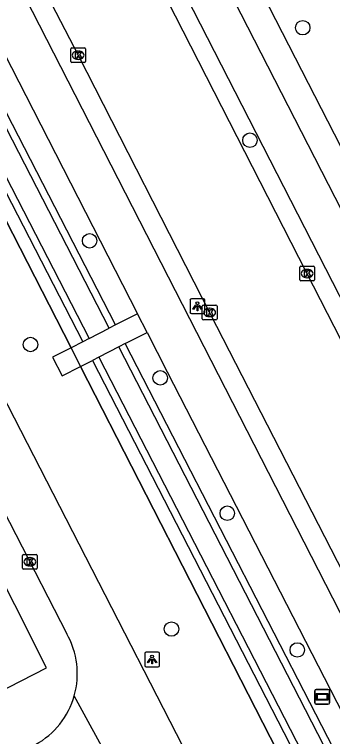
# Model space of a CAD drawing. Extents: x 158838 to 160074, y 386376 to 387776.
# Drawn here: x 159749.52 to 159770.98, y 387421.3 to 387470.11 of the extents above; entities that cross this region are included whole.
import ezdxf

# ---------------------------------------------------------------- set-up
doc = ezdxf.new("R2010")
doc.units = 0
for name, color, linetype in [('IMGEO_Berm_groen', 7, 'Continuous'), ('IMGEO_Boom', 7, 'Continuous'), ('IMGEO_Fietspad_open', 7, 'Continuous'), ('IMGEO_Groenvoorziening', 7, 'Continuous'), ('IMGEO_Hek', 7, 'Continuous'), ('IMGEO_Kolk', 7, 'Continuous'), ('IMGEO_Lichtpunt', 7, 'Continuous'), ('IMGEO_Rijbaan_lokaal_open', 7, 'Continuous'), ('IMGEO_Verklikker', 7, 'Continuous'), ('IMGEO_Voetpad_open', 7, 'Continuous'), ('IMGEO_Waterloop', 7, 'Continuous')]:
    doc.layers.add(name, color=color, linetype=linetype)

msp = doc.modelspace()

# ---------------------------------------------------------------- linework, layer by layer
at = {"layer": 'IMGEO_Berm_groen'}
for points in [[(159756.34, 387449.12), (159717.44, 387524.877), (159716.4, 387524.416), (159715.153, 387523.864), (159754.126, 387447.986)], [(159753.333, 387447.58), (159727.771, 387497.616)], [(159792.368, 387378.955), (159756.989, 387447.855)], [(159769.724, 387415.495), (159753.98, 387446.313)], [(159754.776, 387446.721), (159790.305, 387377.55)]]:
    msp.add_lwpolyline(points, dxfattribs=at)
at = {"layer": 'IMGEO_Boom'}
for centre in [(159768.966, 387469.209), (159765.406, 387461.606), (159754.585, 387454.809), (159750.597, 387447.797), (159759.352, 387445.543), (159763.877, 387436.393), (159760.113, 387428.561), (159768.6, 387427.148)]:
    msp.add_circle(centre, 0.489, dxfattribs=at)
at = {"layer": 'IMGEO_Fietspad_open'}
for points in [[(159833.322, 387308.736), (159743.948, 387483.569), (159721.707, 387527.076)], [(159719.079, 387525.754), (159725.785, 387512.529), (159750.276, 387464.635), (159757.823, 387449.88)], [(159752.677, 387487.848), (159789.263, 387416.249)], [(159791.699, 387417.537), (159786.107, 387428.516), (159756.655, 387486.106), (159756.567, 387486.281), (159756.428, 387486.608)], [(159758.471, 387448.614), (159757.823, 387449.88)], [(159758.471, 387448.614), (159759.831, 387445.955), (159771.699, 387422.793), (159790.728, 387385.768), (159794.612, 387378.149)]]:
    msp.add_lwpolyline(points, dxfattribs=at)
at = {"layer": 'IMGEO_Groenvoorziening'}
msp.add_lwpolyline([(159730.211, 387414.915), (159751.682, 387425.938), (159723.943, 387481.181)], dxfattribs=at)
at = {"layer": 'IMGEO_Hek'}
msp.add_lwpolyline([(159727.771, 387497.616), (159753.333, 387447.58), (159753.98, 387446.313), (159769.724, 387415.495)], dxfattribs=at)
at = {"layer": 'IMGEO_Kolk'}
for p, q in [((159753.312, 387466.928), (159753.312, 387467.78)), ((159753.387, 387467.854), (159754.239, 387467.854)), ((159754.313, 387467.78), (159754.313, 387466.928)), ((159753.8, 387467.634), (159753.825, 387467.634)), ((159754.239, 387466.854), (159753.387, 387466.854)), ((159753.823, 387467.074), (159753.798, 387467.074)), ((159768.763, 387452.167), (159768.763, 387453.019)), ((159768.838, 387453.093), (159769.69, 387453.093)), ((159769.251, 387452.873), (159769.276, 387452.873)), ((159769.764, 387453.019), (159769.764, 387452.167)), ((159769.274, 387452.313), (159769.249, 387452.313)), ((159769.69, 387452.093), (159768.838, 387452.093)), ((159762.187, 387449.539), (159762.187, 387450.391)), ((159762.262, 387450.465), (159763.114, 387450.465)), ((159762.675, 387450.245), (159762.7, 387450.245)), ((159763.188, 387450.391), (159763.188, 387449.539)), ((159763.114, 387449.465), (159762.262, 387449.465)), ((159762.698, 387449.685), (159762.673, 387449.685)), ((159750.129, 387433.611), (159750.981, 387433.611)), ((159750.054, 387432.685), (159750.054, 387433.537)), ((159750.542, 387433.391), (159750.567, 387433.391)), ((159751.055, 387433.537), (159751.055, 387432.685)), ((159750.565, 387432.831), (159750.54, 387432.831)), ((159750.981, 387432.611), (159750.129, 387432.611))]:
    msp.add_line(p, q, dxfattribs=at)
for points in [[(159753.312, 387466.928), (159753.312, 387467.78)], [(159753.387, 387467.854), (159754.239, 387467.854)], [(159754.313, 387467.78), (159754.313, 387466.928)], [(159753.633, 387467.554), (159753.756, 387467.554), (159753.756, 387467.403), (159753.886, 387467.554), (159754.05, 387467.554), (159753.904, 387467.403), (159754.057, 387467.154), (159753.905, 387467.154), (159753.82, 387467.318), (159753.756, 387467.251), (159753.756, 387467.154), (159753.633, 387467.154), (159753.633, 387467.554)], [(159754.239, 387466.854), (159753.387, 387466.854)], [(159768.763, 387452.167), (159768.763, 387453.019)], [(159768.838, 387453.093), (159769.69, 387453.093)], [(159769.084, 387452.793), (159769.207, 387452.793), (159769.207, 387452.642), (159769.337, 387452.793), (159769.501, 387452.793), (159769.355, 387452.642), (159769.508, 387452.393), (159769.356, 387452.393), (159769.271, 387452.557), (159769.207, 387452.49), (159769.207, 387452.393), (159769.084, 387452.393), (159769.084, 387452.793)], [(159769.764, 387453.019), (159769.764, 387452.167)], [(159769.69, 387452.093), (159768.838, 387452.093)], [(159762.187, 387449.539), (159762.187, 387450.391)], [(159762.262, 387450.465), (159763.114, 387450.465)], [(159763.188, 387450.391), (159763.188, 387449.539)], [(159762.508, 387450.165), (159762.631, 387450.165), (159762.631, 387450.014), (159762.761, 387450.165), (159762.925, 387450.165), (159762.779, 387450.014), (159762.932, 387449.765), (159762.78, 387449.765), (159762.695, 387449.929), (159762.631, 387449.862), (159762.631, 387449.765), (159762.508, 387449.765), (159762.508, 387450.165)], [(159763.114, 387449.465), (159762.262, 387449.465)], [(159750.129, 387433.611), (159750.981, 387433.611)], [(159750.054, 387432.685), (159750.054, 387433.537)], [(159750.375, 387433.311), (159750.498, 387433.311), (159750.498, 387433.16), (159750.628, 387433.311), (159750.792, 387433.311), (159750.646, 387433.16), (159750.799, 387432.911), (159750.647, 387432.911), (159750.562, 387433.075), (159750.498, 387433.008), (159750.498, 387432.911), (159750.375, 387432.911), (159750.375, 387433.311)], [(159751.055, 387433.537), (159751.055, 387432.685)], [(159750.981, 387432.611), (159750.129, 387432.611)]]:
    msp.add_lwpolyline(points, dxfattribs=at)
for centre, start, end in [((159753.389, 387467.778), 91.552, 178.448), ((159753.389, 387467.778), 91.552, 178.448), ((159754.237, 387467.778), 1.552, 88.448), ((159754.237, 387467.778), 1.552, 88.448), ((159753.389, 387466.93), 181.552, 268.448), ((159753.389, 387466.93), 181.552, 268.448), ((159754.237, 387466.93), 271.552, 358.448), ((159754.237, 387466.93), 271.552, 358.448), ((159768.84, 387453.017), 91.552, 178.448), ((159768.84, 387453.017), 91.552, 178.448), ((159769.688, 387453.017), 1.552, 88.448), ((159769.688, 387453.017), 1.552, 88.448), ((159768.84, 387452.169), 181.552, 268.448), ((159768.84, 387452.169), 181.552, 268.448), ((159769.688, 387452.169), 271.552, 358.448), ((159769.688, 387452.169), 271.552, 358.448), ((159762.264, 387450.389), 91.552, 178.448), ((159762.264, 387450.389), 91.552, 178.448), ((159763.112, 387450.389), 1.552, 88.448), ((159763.112, 387450.389), 1.552, 88.448), ((159762.264, 387449.541), 181.552, 268.448), ((159762.264, 387449.541), 181.552, 268.448), ((159763.112, 387449.541), 271.552, 358.448), ((159763.112, 387449.541), 271.552, 358.448), ((159750.131, 387433.535), 91.552, 178.448), ((159750.131, 387433.535), 91.552, 178.448), ((159750.979, 387433.535), 1.552, 88.448), ((159750.979, 387433.535), 1.552, 88.448), ((159750.131, 387432.687), 181.552, 268.448), ((159750.131, 387432.687), 181.552, 268.448), ((159750.979, 387432.687), 271.552, 358.448), ((159750.979, 387432.687), 271.552, 358.448)]:
    msp.add_arc(centre, 0.0765, start, end, dxfattribs=at)
for centre, major_axis, ratio, start_param, end_param in [((159753.799, 387467.354), (-0.387, 0.002), 0.722429, 4.712389, 7.853982), ((159753.824, 387467.354), (-0.39, 0.002), 0.717154, 1.570796, 4.712389), ((159769.25, 387452.593), (-0.387, 0.002), 0.722429, 4.712389, 7.853982), ((159769.275, 387452.593), (-0.39, 0.002), 0.717154, 1.570796, 4.712389), ((159762.674, 387449.965), (-0.387, 0.002), 0.722429, 4.712389, 7.853982), ((159762.699, 387449.965), (-0.39, 0.002), 0.717154, 1.570796, 4.712389), ((159750.541, 387433.111), (-0.387, 0.002), 0.722429, 4.712389, 7.853982), ((159750.566, 387433.111), (-0.39, 0.002), 0.717154, 1.570796, 4.712389)]:
    msp.add_ellipse(centre, major_axis=major_axis, ratio=ratio, start_param=start_param, end_param=end_param, dxfattribs=at)
at = {"layer": 'IMGEO_Lichtpunt'}
for p, q in [((159761.361, 387450.79), (159761.361, 387449.983)), ((159761.361, 387450.79), (159761.361, 387449.983)), ((159762.263, 387450.885), (159761.455, 387450.885)), ((159762.263, 387450.885), (159761.455, 387450.885)), ((159762.357, 387449.983), (159762.357, 387450.79)), ((159762.357, 387449.983), (159762.357, 387450.79)), ((159761.455, 387449.889), (159762.263, 387449.889)), ((159761.455, 387449.889), (159762.263, 387449.889)), ((159758.303, 387426.911), (159758.303, 387426.104)), ((159758.303, 387426.911), (159758.303, 387426.104)), ((159759.205, 387427.006), (159758.397, 387427.006)), ((159759.205, 387427.006), (159758.397, 387427.006)), ((159759.299, 387426.104), (159759.299, 387426.911)), ((159759.299, 387426.104), (159759.299, 387426.911)), ((159758.397, 387426.01), (159759.205, 387426.01)), ((159758.397, 387426.01), (159759.205, 387426.01))]:
    msp.add_line(p, q, dxfattribs=at)
for points in [[(159761.735, 387450.454), (159761.774, 387450.426), (159761.586, 387450.164), (159761.548, 387450.191), (159761.735, 387450.454)], [(159761.837, 387450.406), (159761.884, 387450.406), (159761.884, 387450.084), (159761.837, 387450.084), (159761.837, 387450.406)], [(159761.947, 387450.426), (159761.985, 387450.453), (159762.172, 387450.191), (159762.133, 387450.163), (159761.947, 387450.426)], [(159758.677, 387426.575), (159758.716, 387426.547), (159758.528, 387426.285), (159758.49, 387426.312), (159758.677, 387426.575)], [(159758.779, 387426.527), (159758.826, 387426.527), (159758.826, 387426.205), (159758.779, 387426.205), (159758.779, 387426.527)], [(159758.889, 387426.547), (159758.927, 387426.574), (159759.114, 387426.312), (159759.075, 387426.284), (159758.889, 387426.547)]]:
    msp.add_lwpolyline(points, dxfattribs=at)
for centre in [(159761.86, 387450.588), (159758.802, 387426.709)]:
    msp.add_circle(centre, 0.0994, dxfattribs=at)
for centre, start, end in [((159761.455, 387450.79), 90, 180), ((159761.455, 387450.79), 90, 180), ((159762.263, 387450.79), 0, 90), ((159762.263, 387450.79), 0, 90), ((159761.455, 387449.983), 180, 270), ((159761.455, 387449.983), 180, 270), ((159762.263, 387449.983), 270, 0), ((159762.263, 387449.983), 270, 360), ((159758.397, 387426.911), 90, 180), ((159758.397, 387426.911), 90, 180), ((159759.205, 387426.911), 0, 90), ((159759.205, 387426.911), 0, 90), ((159758.397, 387426.104), 180, 270), ((159758.397, 387426.104), 180, 270), ((159759.205, 387426.104), 270, 0), ((159759.205, 387426.104), 270, 360)]:
    msp.add_arc(centre, 0.0946, start, end, dxfattribs=at)
at = {"layer": 'IMGEO_Rijbaan_lokaal_open'}
for points in [[(159722.746, 387495.031), (159764.804, 387412.946)], [(159788.13, 387415.65), (159782.349, 387426.938), (159778.612, 387434.317), (159769.226, 387452.664), (159759.873, 387471.011), (159752.851, 387484.542), (159751.948, 387486.289)], [(159745.658, 387483.102), (159746.825, 387480.834), (159753.839, 387467.306), (159762.733, 387449.881), (159772.565, 387430.656), (159776.366, 387423.23), (159781.525, 387413.188), (159790.867, 387394.858), (159798.879, 387379.221)], [(159725.498, 387481.975), (159753.042, 387428.248)], [(159758.24, 387414.365), (159758.637, 387414.73), (159753.551, 387424.06)]]:
    msp.add_lwpolyline(points, dxfattribs=at)
for centre, radius, start, end in [((159748.28, 387425.544), 5.476, 344.2728, 29.5864), ((159748.276, 387425.543), 5.479, 299.0032, 344.2965)]:
    msp.add_arc(centre, radius, start, end, dxfattribs=at)
at = {"layer": 'IMGEO_Verklikker'}
for p, q in [((159769.783, 387423.581), (159769.783, 387424.381)), ((159769.783, 387424.381), (159769.783, 387423.581)), ((159769.883, 387424.481), (159770.673, 387424.481)), ((159770.673, 387424.481), (159769.883, 387424.481)), ((159770.773, 387424.381), (159770.773, 387423.581)), ((159770.773, 387423.581), (159770.773, 387424.381)), ((159770.673, 387423.481), (159769.883, 387423.481)), ((159769.883, 387423.481), (159770.673, 387423.481))]:
    msp.add_line(p, q, dxfattribs=at)
for points in [[(159769.884, 387424.213), (159770.672, 387424.213), (159770.672, 387423.749), (159769.884, 387423.749), (159769.884, 387424.213)], [(159769.949, 387424.148), (159769.949, 387423.814), (159770.607, 387423.814), (159770.607, 387424.148), (159769.949, 387424.148)]]:
    msp.add_lwpolyline(points, dxfattribs=at)
for centre, start, end in [((159769.883, 387424.381), 90, 180), ((159769.883, 387424.381), 90, 180), ((159770.673, 387424.381), 0, 90), ((159770.673, 387424.381), 360, 90), ((159769.883, 387423.581), 180, 270), ((159769.883, 387423.581), 180, 270), ((159770.673, 387423.581), 270, 0), ((159770.673, 387423.581), 270, 0)]:
    msp.add_arc(centre, 0.1, start, end, dxfattribs=at)
at = {"layer": 'IMGEO_Voetpad_open'}
for points in [[(159793.426, 387418.45), (159787.795, 387429.424), (159758.8, 387486.052)], [(159757.823, 387449.88), (159756.34, 387449.12)], [(159754.558, 387448.208), (159755.908, 387448.899)], [(159756.34, 387449.12), (159755.908, 387448.899)], [(159756.989, 387447.855), (159758.471, 387448.614)], [(159754.126, 387447.986), (159753.333, 387447.58)], [(159754.558, 387448.208), (159754.126, 387447.986)], [(159756.989, 387447.855), (159756.558, 387447.633)], [(159753.333, 387447.58), (159752.087, 387446.941), (159752.735, 387445.675), (159753.98, 387446.313)], [(159753.98, 387446.313), (159753.333, 387447.58)], [(159756.558, 387447.633), (159755.208, 387446.942)], [(159755.208, 387446.942), (159754.776, 387446.721)], [(159753.98, 387446.313), (159754.776, 387446.721)]]:
    msp.add_lwpolyline(points, dxfattribs=at)
at = {"layer": 'IMGEO_Waterloop'}
for points in [[(159755.908, 387448.899), (159717.218, 387524.248), (159716.621, 387523.985), (159715.82, 387523.628), (159754.558, 387448.208)], [(159791.991, 387378.641), (159791.944, 387378.719), (159756.558, 387447.633)], [(159755.208, 387446.942), (159790.714, 387377.815)]]:
    msp.add_lwpolyline(points, dxfattribs=at)

doc.saveas('drawing.dxf')
